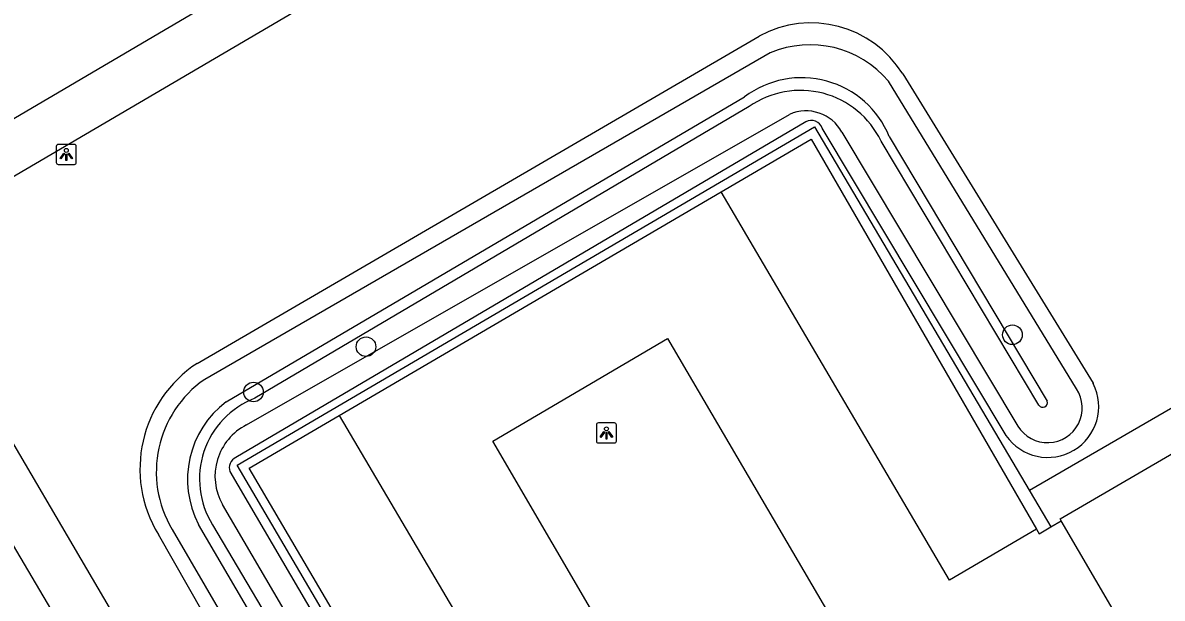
# Model space of a CAD drawing. Extents: x 158352 to 159489, y 383828 to 384597.
# Drawn here: x 158602.1 to 158658.9, y 384145.2 to 384173.8 of the extents above; entities that cross this region are included whole.
import ezdxf

# ---------------------------------------------------------------- set-up
doc = ezdxf.new("R2010")
doc.units = 0
for name, color, linetype in [('IMGEO_Boom', 7, 'Continuous'), ('IMGEO_Groenvoorziening', 7, 'Continuous'), ('IMGEO_Hek', 7, 'Continuous'), ('IMGEO_Lichtpunt', 7, 'Continuous'), ('IMGEO_Pand', 7, 'Continuous'), ('IMGEO_Parkeervlak_halfverhard', 7, 'Continuous'), ('IMGEO_Rijbaan_lokaal_open', 7, 'Continuous'), ('IMGEO_Voetgangersgebied_gesloten', 7, 'Continuous'), ('IMGEO_Voetgangersgebied_open', 7, 'Continuous'), ('IMGEO_Waterloop', 7, 'Continuous')]:
    doc.layers.add(name, color=color, linetype=linetype)

msp = doc.modelspace()

# ---------------------------------------------------------------- linework, layer by layer
at = {"layer": 'IMGEO_Boom'}
for centre in [(158651.437, 384158.296), (158619.238, 384157.7), (158613.633, 384155.442)]:
    msp.add_circle(centre, 0.489, dxfattribs=at)
at = {"layer": 'IMGEO_Groenvoorziening'}
for points in [[(158610.828, 384156.868), (158638.823, 384173.175)], [(158645.968, 384171.294), (158655.449, 384155.886), (158655.462, 384155.864)], [(158641.142, 384168.903), (158612.754, 384152.185)], [(158651.115, 384153.276), (158641.964, 384168.597)], [(158612.45, 384151.477), (158621.911, 384135.31)], [(158617.729, 384132.822), (158608.895, 384148.341)]]:
    msp.add_lwpolyline(points, dxfattribs=at)
for centre, radius, start, end in [((158641.404, 384168.47), 5.367, 31.7513, 118.7505), ((158641.419, 384168.389), 0.584, 20.8854, 118.2777), ((158614.254, 384151.609), 6.277, 123.0794, 211.3754), ((158653.198, 384154.721), 2.536, 214.7468, 26.7883), ((158613.042, 384151.642), 0.615, 117.9615, 195.5633)]:
    msp.add_arc(centre, radius, start, end, dxfattribs=at)
at = {"layer": 'IMGEO_Hek'}
for points in [[(158625.25, 384130.618), (158612.825, 384151.801), (158641.58, 384168.663), (158653.347, 384148.723)], [(158679.943, 384166.567), (158652.283, 384150.527)]]:
    msp.add_lwpolyline(points, dxfattribs=at)
at = {"layer": 'IMGEO_Lichtpunt'}
for p, q in [((158603.811, 384167.685), (158603.811, 384166.878)), ((158603.811, 384167.685), (158603.811, 384166.878)), ((158604.713, 384167.78), (158603.905, 384167.78)), ((158604.713, 384167.78), (158603.905, 384167.78)), ((158604.807, 384166.878), (158604.807, 384167.685)), ((158604.807, 384166.878), (158604.807, 384167.685)), ((158603.905, 384166.784), (158604.713, 384166.784)), ((158603.905, 384166.784), (158604.713, 384166.784)), ((158630.715, 384153.807), (158630.715, 384153)), ((158630.715, 384153.807), (158630.715, 384153)), ((158631.617, 384153.902), (158630.809, 384153.902)), ((158631.617, 384153.902), (158630.809, 384153.902)), ((158631.711, 384153), (158631.711, 384153.807)), ((158631.711, 384153), (158631.711, 384153.807)), ((158630.809, 384152.906), (158631.617, 384152.906)), ((158630.809, 384152.906), (158631.617, 384152.906))]:
    msp.add_line(p, q, dxfattribs=at)
for points in [[(158604.185, 384167.349), (158604.224, 384167.321), (158604.036, 384167.059), (158603.998, 384167.086), (158604.185, 384167.349)], [(158604.287, 384167.301), (158604.334, 384167.301), (158604.334, 384166.979), (158604.287, 384166.979), (158604.287, 384167.301)], [(158604.397, 384167.321), (158604.435, 384167.348), (158604.622, 384167.086), (158604.583, 384167.058), (158604.397, 384167.321)], [(158631.089, 384153.471), (158631.128, 384153.443), (158630.94, 384153.181), (158630.902, 384153.208), (158631.089, 384153.471)], [(158631.191, 384153.423), (158631.238, 384153.423), (158631.238, 384153.101), (158631.191, 384153.101), (158631.191, 384153.423)], [(158631.301, 384153.443), (158631.339, 384153.47), (158631.526, 384153.208), (158631.487, 384153.18), (158631.301, 384153.443)]]:
    msp.add_lwpolyline(points, dxfattribs=at)
for centre in [(158604.31, 384167.483), (158631.214, 384153.605)]:
    msp.add_circle(centre, 0.0994, dxfattribs=at)
for centre, start, end in [((158603.905, 384167.685), 90, 180), ((158603.905, 384167.685), 90, 180), ((158604.713, 384167.685), 0, 90), ((158604.713, 384167.685), 0, 90), ((158603.905, 384166.878), 180, 270), ((158603.905, 384166.878), 180, 270), ((158604.713, 384166.878), 270, 0), ((158604.713, 384166.878), 270, 360), ((158630.809, 384153.807), 90, 180), ((158630.809, 384153.807), 90, 180), ((158631.617, 384153.807), 0, 90), ((158631.617, 384153.807), 0, 90), ((158630.809, 384153), 180, 270), ((158630.809, 384153), 180, 270), ((158631.617, 384153), 270, 0), ((158631.617, 384153), 270, 360)]:
    msp.add_arc(centre, 0.0946, start, end, dxfattribs=at)
at = {"layer": 'IMGEO_Pand'}
for points in [[(158653.864, 384149.026), (158653.807, 384149.125), (158681.045, 384164.988)], [(158667.797, 384125.161), (158653.864, 384149.026)]]:
    msp.add_lwpolyline(points, dxfattribs=at)
at = {"layer": 'IMGEO_Parkeervlak_halfverhard'}
for points in [[(158636.931, 384165.422), (158641.406, 384168.045), (158652.635, 384148.606)], [(158629.293, 384134.929), (158624.772, 384132.289), (158613.424, 384151.641), (158617.898, 384154.264)]]:
    msp.add_lwpolyline(points, dxfattribs=at)
at = {"layer": 'IMGEO_Rijbaan_lokaal_open'}
for points in [[(158617.898, 384154.264), (158636.931, 384165.422)], [(158652.635, 384148.606), (158648.296, 384146.066), (158636.931, 384165.422)], [(158643.259, 384142.739), (158634.531, 384137.595), (158625.556, 384152.986), (158634.248, 384158.117), (158643.259, 384142.739)], [(158617.898, 384154.264), (158629.293, 384134.929)], [(158652.635, 384148.606), (158652.765, 384148.381), (158653.347, 384148.723), (158653.864, 384149.026)]]:
    msp.add_lwpolyline(points, dxfattribs=at)
at = {"layer": 'IMGEO_Voetgangersgebied_gesloten'}
for points in [[(158594.591, 384164.9), (158635.788, 384189.133), (158651.16, 384198.181)], [(158652.612, 384196.119), (158637.107, 384186.986), (158595.847, 384162.757)]]:
    msp.add_lwpolyline(points, dxfattribs=at)
at = {"layer": 'IMGEO_Voetgangersgebied_open'}
for points in [[(158595.847, 384162.757), (158615.328, 384129.532), (158616.425, 384127.661)], [(158593.579, 384161.476), (158608.149, 384136.788)]]:
    msp.add_lwpolyline(points, dxfattribs=at)
at = {"layer": 'IMGEO_Waterloop'}
for points in [[(158639.375, 384172.343), (158611.202, 384156.074)], [(158654.628, 384155.603), (158645.259, 384170.929)], [(158612.271, 384154.952), (158638.096, 384170.152)], [(158638.322, 384169.666), (158613.698, 384155.137)], [(158613.28, 384153.801), (158640.332, 384169.28)], [(158642.945, 384168.392), (158651.705, 384153.74)], [(158652.748, 384154.781), (158644.889, 384167.952)], [(158645.3, 384168.174), (158653.168, 384154.993)], [(158620.553, 384135.366), (158612.087, 384149.834)], [(158609.584, 384148.591), (158618.029, 384134.073)], [(158619.314, 384134.461), (158610.895, 384148.843)], [(158611.592, 384148.828), (158619.923, 384134.734)]]:
    msp.add_lwpolyline(points, dxfattribs=at)
for centre, radius, start, end in [((158641.364, 384167.669), 5.08, 39.9274, 113.0472), ((158640.938, 384166.394), 4.712, 22.2001, 127.0933), ((158640.878, 384166.02), 4.452, 25.7151, 125.029), ((158641.155, 384167.414), 2.039, 28.6483, 113.8121), ((158614.406, 384151.465), 5.614, 124.8079, 210.7904), ((158653.178, 384154.653), 1.733, 211.7988, 33.2247), ((158615.201, 384151.082), 4.854, 127.1367, 207.4762), ((158615.271, 384151.106), 4.327, 111.3137, 211.7674), ((158652.941, 384154.92), 0.238, 215.8378, 17.7281), ((158614.581, 384151.247), 2.866, 116.9891, 209.5356)]:
    msp.add_arc(centre, radius, start, end, dxfattribs=at)

doc.saveas('drawing.dxf')
